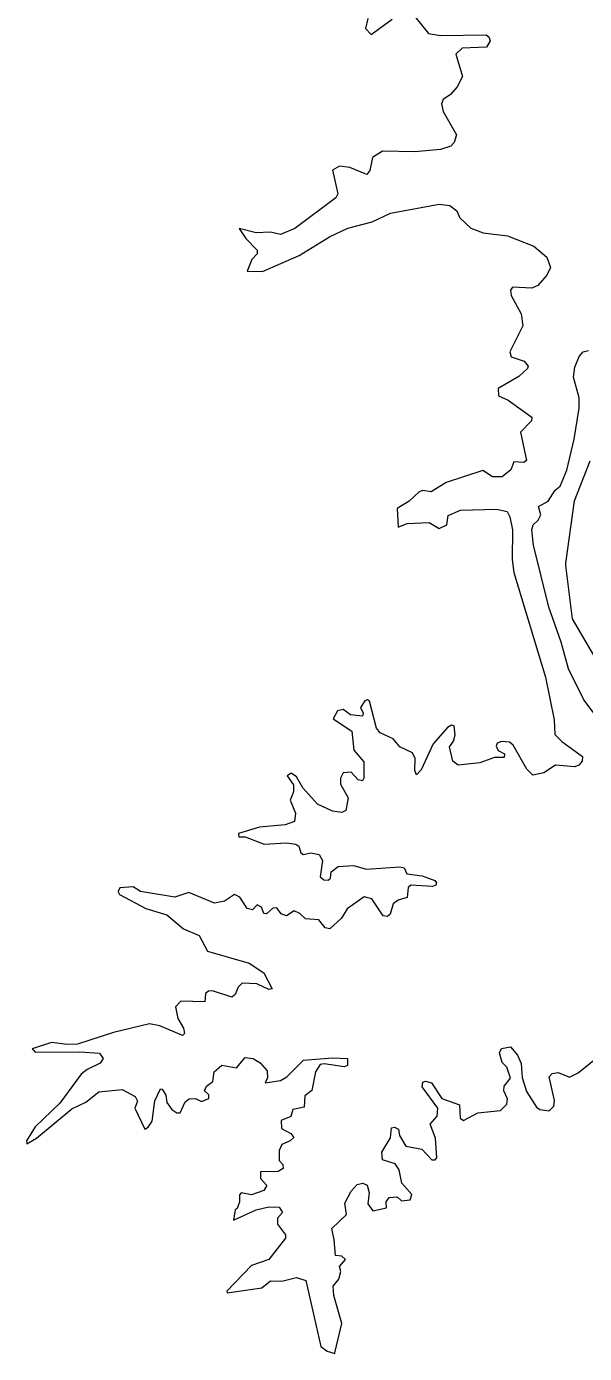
# Model space of a CAD drawing. Extents: x 553962 to 842807, y 8883888 to 9032388.
# Drawn here: x 579515 to 580528, y 8910872 to 8913281 of the extents above; entities that cross this region are included whole.
import ezdxf

# ---------------------------------------------------------------- set-up
doc = ezdxf.new("R2010")
doc.units = 0
doc.header["$LTSCALE"] = 160
doc.layers.add('6', color=7, linetype='Continuous', lineweight=13)

msp = doc.modelspace()

# ---------------------------------------------------------------- linework, layer by layer
at = {"layer": '6'}
for points in [[(580219.8, 8913300.3), (580245, 8913268.5), (580267, 8913265.1), (580349.8, 8913266.3), (580354.9, 8913262.5), (580357.1, 8913255.3), (580350.3, 8913243.9), (580306.6, 8913242.2), (580295.1, 8913231.1), (580306.9, 8913190.7), (580297.5, 8913171.9), (580284.9, 8913157.6), (580271.7, 8913148.7), (580268.7, 8913141), (580272.1, 8913127), (580295.9, 8913084.6), (580291.7, 8913070.9), (580285.7, 8913063.8), (580267, 8913057.8), (580220.3, 8913053.9), (580161.6, 8913055.2), (580143.4, 8913043.7), (580138.7, 8913020), (580133.1, 8913012.8), (580102.1, 8913025.1), (580083.4, 8913027.6), (580083.4, 8913027.6), (580070.8, 8913020.3), (580080.9, 8912977.5), (580076.7, 8912970.2), (580002.3, 8912914.6), (579976.4, 8912903.6), (579958.6, 8912907.8), (579932.2, 8912906.9), (579901.5, 8912914.6), (579903.9, 8912911)], [(580134.9, 8913296.1), (580131.1, 8913277.9), (580141.2, 8913266.8), (580179.5, 8913294.8)], [(579903.9, 8912911), (579913.6, 8912896.3), (579934.3, 8912875.4), (579934.3, 8912868.7), (579924.2, 8912858.5), (579916.2, 8912837.4), (579944.1, 8912836.4), (580010.4, 8912865.3), (580065.6, 8912899.7), (580098.8, 8912915), (580143, 8912926.9), (580176.2, 8912942.2), (580264.5, 8912958.8)], [(580264.5, 8912958.8), (580284, 8912956.2), (580296.7, 8912946.9), (580302.3, 8912933.7), (580322.3, 8912915.4), (580344.3, 8912906.9), (580388.5, 8912901.4), (580436.2, 8912882.3), (580460.3, 8912862.7), (580466.7, 8912844), (580460.3, 8912829.6), (580443.8, 8912811), (580432.7, 8912806.3), (580397.9, 8912807.9), (580394.1, 8912802.5), (580395.3, 8912793), (580413.2, 8912759.9), (580416.6, 8912737.9), (580392.8, 8912690.9), (580395.3, 8912681.4), (580418.7, 8912673.7), (580425.9, 8912664.7), (580424.9, 8912660.4), (580409.4, 8912645.7), (580371.5, 8912623.9), (580372.4, 8912610.8), (580389.8, 8912603.1), (580432.7, 8912571.7), (580432.5, 8912565.6), (580412.3, 8912544.5), (580423.3, 8912493.2), (580418.2, 8912489.8), (580400.4, 8912490.6), (580394.5, 8912476.2), (580378.8, 8912463.8), (580361.3, 8912463.8), (580344, 8912475.3), (580277.2, 8912453.6), (580250.1, 8912436.2), (580235.2, 8912438.7), (580228.4, 8912436.2), (580210.1, 8912419.2), (580188.4, 8912406.4), (580190.3, 8912372.1), (580206.7, 8912378.9), (580246.6, 8912380.5), (580264.5, 8912369.9), (580278.5, 8912376.7), (580280.7, 8912393.7), (580303.6, 8912403.1), (580368.9, 8912405.2), (580388.3, 8912400.7), (580393.2, 8912391), (580397.9, 8912367.4), (580397, 8912313.8), (580400, 8912290.1), (580457.8, 8912099.8), (580473.1, 8912022.4), (580474.8, 8911995.7), (580487.1, 8911983.3), (580524.9, 8911956.1), (580524.5, 8911947.6), (580518.1, 8911940), (580510.8, 8911937), (580476, 8911940), (580454.4, 8911926), (580434.4, 8911921.7), (580423.8, 8911932.8), (580398.7, 8911976.5), (580392.2, 8911981.7), (580378, 8911983.3), (580370.2, 8911979.9), (580368.1, 8911974.8), (580371.9, 8911966.8), (580383.4, 8911960.8), (580382.6, 8911954.1), (580364.8, 8911954), (580338.3, 8911944.2), (580298.8, 8911940.4), (580289.5, 8911947.6), (580283.6, 8911973.1), (580283.6, 8911973.1), (580290.8, 8911983.4), (580293.8, 8911995.2), (580291.7, 8912011.3), (580286.9, 8912013), (580279.8, 8912008.8), (580253.5, 8911979.1), (580232.2, 8911931.5), (580223.7, 8911922.6), (580220.3, 8911930.6), (580221, 8911952.3), (580216.2, 8911962.5), (580193.1, 8911973.6), (580181.1, 8911988), (580157.4, 8911999.1), (580150.6, 8912007.1), (580138.3, 8912056.4), (580134.5, 8912058.9), (580129.8, 8912057.2), (580121.8, 8912045)], [(580557.2, 8912019.4), (580527, 8912059), (580499.4, 8912115), (580486.1, 8912163.4), (580463.7, 8912227.1), (580435.7, 8912339.3), (580433.1, 8912367.4), (580435.2, 8912376.6), (580444.6, 8912384.8), (580449.3, 8912394.6), (580444.7, 8912409.9), (580462.4, 8912419.7), (580475.2, 8912439.6), (580484.5, 8912446.8), (580496.3, 8912475.7), (580510, 8912532.2), (580518.5, 8912588.3), (580518.5, 8912607), (580508.3, 8912644.4), (580510.9, 8912663), (580518.7, 8912681.9), (580525.8, 8912690.7), (580535.5, 8912693.2)], [(580587.3, 8912068.7), (580506.6, 8912206), (580494.4, 8912302.9), (580494.4, 8912306.9), (580510.6, 8912419.9), (580538.8, 8912492.6)], [(580121.8, 8912045), (580126.4, 8912034.3), (580125.1, 8912028.8), (580103.5, 8912031.8), (580090.2, 8912041.1), (580080.1, 8912039), (580072, 8912024.5), (580106, 8912001.6), (580109.4, 8911967.6), (580128.1, 8911946.4), (580128.1, 8911916.3), (580125.1, 8911911.6), (580117.5, 8911913.2), (580104.7, 8911927.6), (580090.3, 8911925.9), (580085.2, 8911916.6), (580085.6, 8911905.5), (580099.6, 8911880.5), (580095.3, 8911858), (580087.8, 8911854.2), (580071.2, 8911856.7), (580043.6, 8911869), (580016.8, 8911899.2), (580005.3, 8911918.7), (579996, 8911925.5), (579988.8, 8911920.5), (580000.2, 8911904.2), (580000.3, 8911891.6), (579993.9, 8911876.3), (580003.6, 8911852.9), (580001.9, 8911838), (579984.9, 8911831.7), (579938.1, 8911827.4), (579900, 8911815.9), (579900.8, 8911810), (579912.2, 8911809.9), (579946.7, 8911796.4), (579987.5, 8911799.3), (580004.4, 8911796.8), (580009.5, 8911793), (580013.4, 8911780.7), (580018, 8911777.7), (580031.7, 8911780.7), (580046.5, 8911778.1), (580052.9, 8911767), (580048.6, 8911737.4), (580055.3, 8911731.8), (580063, 8911731.4), (580067.3, 8911734.8), (580068.2, 8911746.7), (580081, 8911756.4), (580109, 8911757.7), (580132.6, 8911751.3), (580193.1, 8911755.6), (580201.1, 8911753.5), (580205.8, 8911742.5), (580233.9, 8911739.4), (580256.8, 8911730.5), (580259.8, 8911726.7), (580258.5, 8911722.5), (580252.5, 8911719.5), (580213, 8911722), (580208.4, 8911718.2), (580206.2, 8911700), (580190.1, 8911694.8), (580181.2, 8911688.5), (580175.7, 8911669.3), (580170.6, 8911665.5), (580162.9, 8911666.4), (580142.1, 8911697.4), (580128.5, 8911700.8), (580097.5, 8911679.1), (580087.3, 8911662.6), (580065.8, 8911643), (580057.6, 8911644.7), (580045.9, 8911659.3), (580021.8, 8911661.3), (580011.7, 8911671), (580001.1, 8911675.7), (579987.5, 8911666.8), (579977.7, 8911670.3), (579969.8, 8911681.2), (579969.8, 8911681.2), (579962.8, 8911680.4), (579951.3, 8911670.2), (579946, 8911670.6), (579942, 8911682.1), (579933.9, 8911686.7), (579925.8, 8911677.4), (579916.1, 8911680), (579902.5, 8911700.3), (579893.2, 8911705.4), (579874.8, 8911693.1), (579856.7, 8911689.3), (579809.9, 8911708.8), (579784.4, 8911700.4), (579722.5, 8911710.5), (579709.1, 8911719.2), (579684.5, 8911717.3), (579681.6, 8911710.5), (579681.8, 8911710)], [(579681.8, 8911710), (579684.2, 8911705), (579731.7, 8911679.6), (579769.9, 8911668.1), (579800.4, 8911643.1), (579829, 8911631.1), (579843.9, 8911602.6), (579919.9, 8911580.6), (579946.2, 8911563.1), (579961.1, 8911533.8), (579955.1, 8911532.6), (579933.5, 8911542.8), (579906.8, 8911544), (579899.6, 8911537.3), (579894.4, 8911523.7), (579888, 8911518.6), (579852.9, 8911530.4), (579845.7, 8911530), (579840.1, 8911525.8), (579839.2, 8911510.4), (579795.4, 8911511.7), (579785.7, 8911501.2), (579789.9, 8911480.3), (579800.5, 8911462.4), (579802.2, 8911453), (579798.4, 8911449.3), (579757.4, 8911466.6), (579738.5, 8911470.5), (579673.2, 8911454.8), (579607.7, 8911433.6), (579588.9, 8911432.7), (579560.9, 8911436.5), (579525.9, 8911424.9), (579528, 8911422.6)], [(580075.2, 8910873.2), (580087.7, 8910926.3), (580073.3, 8910977.3), (580072.4, 8910994.2), (580082.6, 8911007.1), (580086, 8911020.6), (580083.5, 8911029.6), (580094.5, 8911042.7), (580087.7, 8911048.6), (580076.3, 8911049.9), (580074.1, 8911078.3), (580069.9, 8911098.8), (580096.2, 8911124.2), (580093.3, 8911144.8), (580104.7, 8911166.7), (580115.8, 8911178.6), (580126.2, 8911181.2), (580133.6, 8911177.4), (580137.8, 8911164.2), (580135.3, 8911143.8), (580144.2, 8911130.7), (580168.8, 8911136.6), (580168.5, 8911147.3), (580173.6, 8911154.8), (580188.4, 8911156.1), (580196.2, 8911149.3), (580212.2, 8911151.1), (580215.1, 8911160.8), (580197, 8911181.2), (580191.8, 8911205.4), (580184.5, 8911216.1), (580161.7, 8911223.3), (580160.4, 8911237.3), (580176.1, 8911263.6), (580177.8, 8911281.5), (580183.4, 8911283.1), (580190.9, 8911278.9), (580192.3, 8911267.7), (580204.2, 8911248.3), (580233.2, 8911242.7), (580251.3, 8911223.7), (580257.2, 8911223.7), (580260.2, 8911227.1), (580257.7, 8911262.8), (580248.3, 8911288), (580261.1, 8911302.7), (580261.9, 8911317.5), (580261.9, 8911317.5), (580233.5, 8911356.3), (580235.2, 8911364.7), (580239.9, 8911366.4), (580250.8, 8911363.5), (580269.2, 8911335), (580301.4, 8911323.1), (580302.7, 8911299.3), (580309, 8911295.1), (580335, 8911309.1), (580375.7, 8911312.9), (580387.7, 8911324.8), (580388.9, 8911334.1), (580381.8, 8911348.6), (580382.6, 8911357), (580394, 8911371.6), (580387.6, 8911391.9), (580379.2, 8911400.4), (580374.1, 8911417.8), (580377.9, 8911425.9), (580394, 8911428.9), (580406.8, 8911413.6), (580413.2, 8911398.7), (580415.3, 8911373.2), (580422.9, 8911347.7), (580441.2, 8911319.3), (580447.6, 8911315), (580464.1, 8911312.5), (580473, 8911320.9), (580474.3, 8911331.5), (580464.2, 8911373.9), (580469.6, 8911380), (580480.7, 8911382.1), (580501.4, 8911373.7), (580516.9, 8911381.3), (580601.1, 8911449.4)], [(579528, 8911422.6), (579531.2, 8911419.1), (579611.9, 8911419.5), (579648.1, 8911417), (579654.8, 8911407.6), (579649.2, 8911399.1), (579625.5, 8911387.7), (579614.5, 8911378.8), (579575.8, 8911326.1), (579531.2, 8911283.6), (579515.4, 8911258), (579515.7, 8911254.2)], [(579515.7, 8911254.2), (579515.9, 8911252.7), (579533.7, 8911262.8), (579597.4, 8911315.8), (579622.9, 8911328.2), (579646.7, 8911346.9), (579689.2, 8911351.1), (579712.6, 8911338.4), (579716.8, 8911330.3), (579712.2, 8911317.1), (579730.1, 8911279), (579736.4, 8911282.8), (579743.6, 8911293.4), (579748.3, 8911330.7), (579758.5, 8911352.4), (579761.8, 8911352), (579768.2, 8911341), (579769.9, 8911327.4), (579779.3, 8911315.1), (579788.2, 8911309.1), (579794.6, 8911309.1), (579803.6, 8911328.8), (579810.7, 8911334.5), (579822.2, 8911334.6), (579833.2, 8911329.5), (579846.4, 8911334.6), (579846.4, 8911341.8), (579838.4, 8911348.8), (579842.2, 8911357.5), (579853.6, 8911366), (579855.8, 8911383), (579870.2, 8911395.3), (579896.9, 8911390.7), (579912.3, 8911409.3), (579927.1, 8911407.2), (579939.5, 8911399.5), (579952.6, 8911385.1), (579953, 8911372.4), (579948.8, 8911363.1), (579976.4, 8911367.7), (579987.9, 8911374.1), (580018.5, 8911404.6), (580018.5, 8911404.6), (580070.7, 8911408.9), (580097.9, 8911407.7), (580098.3, 8911395), (580092, 8911392.4), (580055.8, 8911397.9), (580048.6, 8911396.5), (580040.1, 8911383.4), (580033.3, 8911349.3), (580020.9, 8911339.4), (580019.3, 8911318.9), (579999, 8911315), (579995.1, 8911302.3), (579977.7, 8911295), (579978.1, 8911280.6), (579995.1, 8911271.3), (580000.6, 8911264.1), (579994.3, 8911257.7), (579979, 8911251.3), (579974.3, 8911240.7), (579973.9, 8911222.4), (579980.7, 8911215.2), (579981.5, 8911207.5), (579972.2, 8911202), (579939.9, 8911201.6), (579939.9, 8911189.3), (579951.8, 8911177), (579946.3, 8911167.7), (579923.9, 8911160), (579905.1, 8911163.3), (579902.1, 8911159.9), (579902.1, 8911147.2), (579897.9, 8911135.4), (579894, 8911132.7), (579891, 8911113.7), (579932.4, 8911132.8), (579955.2, 8911137.9), (579973.8, 8911137.4), (579980.2, 8911127.7), (579971.3, 8911117.8), (579971.3, 8911106.5), (579985.7, 8911087.3), (579985.8, 8911081.4), (579955.2, 8911042.7), (579923.7, 8911031.6), (579879.1, 8910985.1), (579879.4, 8910984)], [(579879.4, 8910984), (579879.8, 8910982.2), (579942.4, 8910990.9), (579958.6, 8911004), (579979, 8911003.2), (580005.8, 8911009.6), (580022.6, 8911004.5), (580049.7, 8910884.3), (580061, 8910876.2), (580074.9, 8910871.9), (580075.2, 8910873.2)]]:
    msp.add_lwpolyline(points, dxfattribs=at)

doc.saveas('drawing.dxf')
